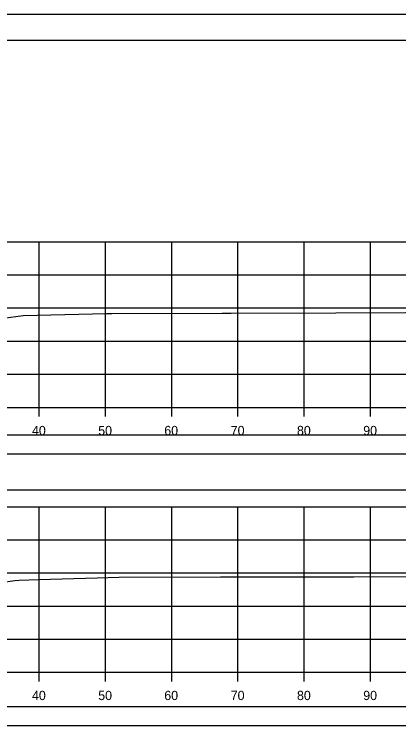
# Model space of a CAD drawing. Extents: x 1368122 to 1710785, y 373130 to 557566.
# Drawn here: x 1370058.5 to 1370116.5, y 373236.2 to 373343.7 of the extents above; entities that cross this region are included whole.
import ezdxf

# ---------------------------------------------------------------- set-up
doc = ezdxf.new("R2010")
doc.units = 0
for name, color, linetype in [('R_Axis', 7, 'Continuous'), ('R_Axis Annot', 7, 'Continuous'), ('R_Border', 7, 'Continuous'), ('R_Exist Surface', 7, 'Continuous'), ('R_Grid', 7, 'Continuous'), ('R_No Plot', 7, 'Continuous')]:
    doc.layers.add(name, color=color, linetype=linetype)

msp = doc.modelspace()

# ---------------------------------------------------------------- linework, layer by layer
for points in [[(1369873.09, 373277.3), (1370171.39, 373277.3), (1370171.39, 373280.12), (1369873.09, 373280.12)], [(1369873.09, 373271.83), (1370171.39, 373271.83), (1370171.39, 373277.25), (1369873.09, 373277.25)], [(1369873.09, 373236.26), (1370171.39, 373236.26), (1370171.39, 373239.08), (1369873.09, 373239.08)]]:
    msp.add_lwpolyline(points, close=True)
at = {"layer": 'R_Axis'}
for p, q in [((1369872.24, 373284.31), (1370172.24, 373284.31)), ((1370062.24, 373282.91), (1370062.24, 373284.31)), ((1370072.24, 373282.91), (1370072.24, 373284.31)), ((1370082.24, 373282.91), (1370082.24, 373284.31)), ((1370092.24, 373282.91), (1370092.24, 373284.31)), ((1370102.24, 373282.91), (1370102.24, 373284.31)), ((1370112.24, 373282.91), (1370112.24, 373284.31)), ((1369872.24, 373244.31), (1370172.24, 373244.31)), ((1370062.24, 373242.91), (1370062.24, 373244.31)), ((1370072.24, 373242.91), (1370072.24, 373244.31)), ((1370082.24, 373242.91), (1370082.24, 373244.31)), ((1370092.24, 373242.91), (1370092.24, 373244.31)), ((1370102.24, 373242.91), (1370102.24, 373244.31)), ((1370112.24, 373242.91), (1370112.24, 373244.31))]:
    msp.add_line(p, q, dxfattribs=at)
at = {"layer": 'R_Border'}
msp.add_line((1369864.24, 373339.77), (1370180.42, 373339.77), dxfattribs=at)
at = {"layer": 'R_Exist Surface'}
for points in [[(1370056.86, 373297.77), (1370059.83, 373298.17), (1370072.41, 373298.48), (1370072.78, 373298.48), (1370073.2, 373298.48), (1370089.87, 373298.53), (1370091.19, 373298.54), (1370106.99, 373298.59), (1370128.06, 373298.7), (1370131.59, 373298.76), (1370133.69, 373299.07), (1370134, 373298.95), (1370135.45, 373297.86), (1370135.97, 373297.47), (1370136.32, 373297.2)], [(1370054.39, 373257.57), (1370058.57, 373258.15), (1370059.2, 373258.24), (1370062.2, 373258.31), (1370071.01, 373258.57), (1370074.28, 373258.66), (1370089.63, 373258.7), (1370105.87, 373258.74), (1370106.8, 373258.74), (1370107.49, 373258.73), (1370109.73, 373258.72), (1370131.77, 373258.84), (1370133.99, 373259.15), (1370135.33, 373258.13), (1370135.91, 373257.7), (1370136.3, 373257.41)]]:
    msp.add_lwpolyline(points, dxfattribs=at)
at = {"layer": 'R_Grid'}
for p, q in [((1369872.24, 373309.31), (1370172.24, 373309.31)), ((1370062.24, 373284.31), (1370062.24, 373309.31)), ((1370072.24, 373284.31), (1370072.24, 373309.31)), ((1370082.24, 373284.31), (1370082.24, 373309.31)), ((1370092.24, 373284.31), (1370092.24, 373309.31)), ((1370102.24, 373284.31), (1370102.24, 373309.31)), ((1370112.24, 373284.31), (1370112.24, 373309.31)), ((1369872.24, 373304.31), (1370172.24, 373304.31)), ((1369872.24, 373299.31), (1370172.24, 373299.31)), ((1369872.24, 373294.31), (1370172.24, 373294.31)), ((1369872.24, 373289.31), (1370172.24, 373289.31)), ((1369872.24, 373284.31), (1370172.24, 373284.31)), ((1369872.24, 373269.31), (1370172.24, 373269.31)), ((1370062.24, 373244.31), (1370062.24, 373269.31)), ((1370072.24, 373244.31), (1370072.24, 373269.31)), ((1370082.24, 373244.31), (1370082.24, 373269.31)), ((1370092.24, 373244.31), (1370092.24, 373269.31)), ((1370102.24, 373244.31), (1370102.24, 373269.31)), ((1370112.24, 373244.31), (1370112.24, 373269.31)), ((1369872.24, 373264.31), (1370172.24, 373264.31)), ((1369872.24, 373259.31), (1370172.24, 373259.31)), ((1369872.24, 373254.31), (1370172.24, 373254.31)), ((1369872.24, 373249.31), (1370172.24, 373249.31)), ((1369872.24, 373244.31), (1370172.24, 373244.31))]:
    msp.add_line(p, q, dxfattribs=at)
at = {"layer": 'R_No Plot'}
msp.add_line((1369851.84, 373343.66), (1370185.17, 373343.66), dxfattribs=at)
for points in [[(1369851.83, 373343.66), (1370185.17, 373343.66), (1370185.17, 373130.33), (1369851.83, 373130.33)], [(1370098.16, 373339.77), (1370117.78, 373339.77), (1370117.78, 373329.89), (1370133.89, 373329.89), (1370157.09, 373329.89), (1370157.21, 373301.73), (1370180.42, 373301.73), (1370180.42, 373134.31), (1369864.24, 373134.31), (1369864.24, 373339.77)]]:
    msp.add_lwpolyline(points, close=True, dxfattribs=at)

# ---------------------------------------------------------------- texts
at = {"layer": 'R_Axis Annot'}
for s, p in [('40', (1370061.15, 373280.11)), ('50', (1370071.15, 373280.11)), ('60', (1370081.12, 373280.11)), ('70', (1370091.15, 373280.11)), ('80', (1370101.15, 373280.11)), ('90', (1370111.15, 373280.11)), ('40', (1370061.15, 373240.11)), ('50', (1370071.15, 373240.11)), ('60', (1370081.12, 373240.11)), ('70', (1370091.15, 373240.11)), ('80', (1370101.15, 373240.11)), ('90', (1370111.15, 373240.11))]:
    msp.add_text(s, height=1.4, dxfattribs=at).set_placement(p)

doc.saveas('drawing.dxf')
